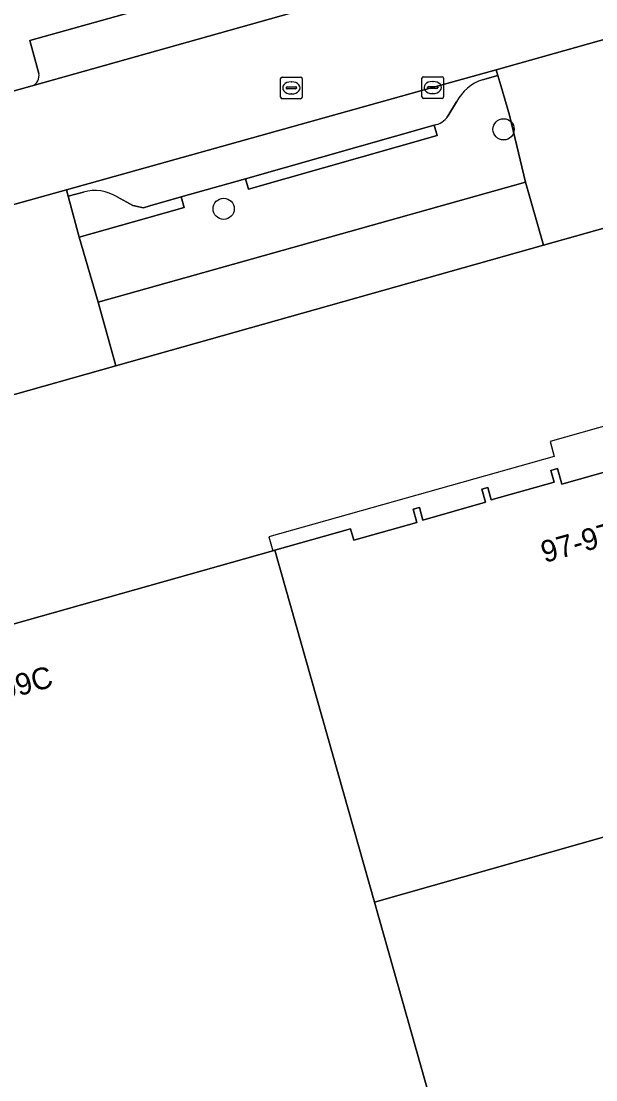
# Model space of a CAD drawing. Extents: x 159680 to 160786, y 387323 to 388340.
# Drawn here: x 159751.77 to 159778.24, y 388137.1 to 388185.9 of the extents above; entities that cross this region are included whole.
import ezdxf

# ---------------------------------------------------------------- set-up
doc = ezdxf.new("R2010")
doc.units = 0
for name, color, linetype in [('IMGEO_Berm_groen', 7, 'Continuous'), ('IMGEO_Boom', 7, 'Continuous'), ('IMGEO_Groenvoorziening', 7, 'Continuous'), ('IMGEO_Kolk', 7, 'Continuous'), ('IMGEO_Pand', 7, 'Continuous'), ('IMGEO_Pand_nummerreeks', 7, 'Continuous'), ('IMGEO_Pand_overbouw', 7, 'Continuous'), ('IMGEO_Parkeervlak_open', 7, 'Continuous'), ('IMGEO_Rijbaan_lokaal_open', 7, 'Continuous'), ('IMGEO_Rioolput', 7, 'Continuous'), ('IMGEO_Voetpad_open', 7, 'Continuous')]:
    doc.layers.add(name, color=color, linetype=linetype)

msp = doc.modelspace()

# ---------------------------------------------------------------- linework, layer by layer
at = {"layer": 'IMGEO_Berm_groen'}
for points in [[(159752.583, 388183.497), (159752.167, 388185.012), (159768.684, 388189.645), (159785.592, 388194.317), (159804.409, 388199.642), (159825.126, 388205.478), (159845.859, 388211.321), (159866.616, 388217.142), (159886.436, 388222.745), (159891.938, 388224.314)], [(159750.033, 388182.294), (159750.225, 388182.349), (159752.279, 388182.917)]]:
    msp.add_lwpolyline(points, dxfattribs=at)
msp.add_arc((159752.096, 388183.382), 0.5, 291.4311, 13.2474, dxfattribs=at)
at = {"layer": 'IMGEO_Boom'}
for centre in [(159773.993, 388180.915), (159761.097, 388177.253)]:
    msp.add_circle(centre, 0.489, dxfattribs=at)
at = {"layer": 'IMGEO_Groenvoorziening'}
for points in [[(159774.999, 388178.482), (159774.262, 388181.568), (159773.861, 388182.944), (159773.727, 388183.404), (159773.025, 388183.202)], [(159771.831, 388182.191), (159771.433, 388181.518)], [(159770.792, 388181.112), (159770.928, 388180.633), (159762.238, 388178.162), (159762.102, 388178.642), (159759.14, 388177.8), (159759.279, 388177.319), (159757.54, 388176.815), (159754.445, 388175.947), (159755.315, 388172.945), (159774.999, 388178.482)]]:
    msp.add_lwpolyline(points, dxfattribs=at)
for centre, radius, start, end in [((159773.653, 388181.25), 2.051, 107.8328, 152.6786), ((159770.639, 388182.062), 0.962, 279.1243, 325.5748)]:
    msp.add_arc(centre, radius, start, end, dxfattribs=at)
at = {"layer": 'IMGEO_Kolk'}
for p, q in [((159770.23, 388182.418), (159770.23, 388183.27)), ((159770.305, 388183.344), (159771.157, 388183.344)), ((159770.718, 388183.124), (159770.743, 388183.124)), ((159771.231, 388183.27), (159771.231, 388182.418)), ((159770.489, 388182.838), (159770.489, 388182.85)), ((159770.927, 388182.801), (159770.529, 388182.801)), ((159770.532, 388182.887), (159770.93, 388182.887)), ((159770.741, 388182.564), (159770.716, 388182.564)), ((159770.973, 388182.85), (159770.973, 388182.838)), ((159771.157, 388182.344), (159770.305, 388182.344))]:
    msp.add_line(p, q, dxfattribs=at)
for points in [[(159770.23, 388182.418), (159770.23, 388183.27)], [(159770.305, 388183.344), (159771.157, 388183.344)], [(159771.231, 388183.27), (159771.231, 388182.418)], [(159771.157, 388182.344), (159770.305, 388182.344)]]:
    msp.add_lwpolyline(points, dxfattribs=at)
for centre, radius, start, end in [((159770.307, 388183.268), 0.0765, 91.552, 178.448), ((159770.307, 388183.268), 0.0765, 91.552, 178.448), ((159771.155, 388183.268), 0.0765, 1.552, 88.448), ((159771.155, 388183.268), 0.0765, 1.552, 88.448), ((159770.529, 388182.847), 0.0403, 85.8775, 175.7526), ((159770.526, 388182.837), 0.0366, 178.938, 274.7102), ((159770.93, 388182.844), 0.043, 264.8664, 352.4533), ((159770.934, 388182.849), 0.0386, 1.7309, 96.639), ((159770.307, 388182.42), 0.0765, 181.552, 268.448), ((159770.307, 388182.42), 0.0765, 181.552, 268.448), ((159771.155, 388182.42), 0.0765, 271.552, 358.448), ((159771.155, 388182.42), 0.0765, 271.552, 358.448)]:
    msp.add_arc(centre, radius, start, end, dxfattribs=at)
for centre, major_axis, ratio, start_param, end_param in [((159770.717, 388182.844), (-0.387, 0.002), 0.722429, 4.712389, 7.853982), ((159770.742, 388182.844), (-0.39, 0.002), 0.717154, 1.570796, 4.712389)]:
    msp.add_ellipse(centre, major_axis=major_axis, ratio=ratio, start_param=start_param, end_param=end_param, dxfattribs=at)
at = {"layer": 'IMGEO_Pand'}
for points in [[(159779.606, 388165.382), (159776.681, 388164.555), (159776.478, 388165.275), (159776.166, 388165.187), (159776.319, 388164.647), (159773.428, 388163.83), (159773.268, 388164.398), (159772.999, 388164.322), (159773.168, 388163.722), (159770.278, 388162.905), (159770.116, 388163.479), (159769.833, 388163.399), (159770.004, 388162.797), (159767.094, 388161.974), (159766.944, 388162.504), (159763.459, 388161.519), (159768.044, 388145.288), (159793.826, 388152.611)], [(159730.739, 388081.596), (159758.926, 388089.554), (159763.767, 388090.921), (159762.15, 388096.648), (159757.31, 388095.283), (159752.877, 388110.972), (159752.702, 388110.923), (159751.863, 388113.893), (159775.062, 388120.447), (159768.044, 388145.288), (159763.459, 388161.519), (159763.357, 388161.491), (159739.302, 388154.694), (159739.248, 388154.887), (159739.21, 388155.023), (159735.05, 388153.839), (159734.959, 388154.16), (159712.08, 388147.715), (159711.789, 388147.633), (159723.951, 388104.478), (159724.304, 388103.226), (159724.606, 388103.311), (159727.841, 388091.857), (159728.897, 388088.118)], [(159793.826, 388152.611), (159768.044, 388145.288), (159775.062, 388120.447), (159777.907, 388110.376), (159779.267, 388105.564)]]:
    msp.add_lwpolyline(points, dxfattribs=at)
at = {"layer": 'IMGEO_Pand_overbouw'}
msp.add_lwpolyline([(159779.078, 388167.362), (159776.135, 388166.531), (159776.33, 388165.841), (159763.178, 388162.125), (159763.357, 388161.491), (159763.459, 388161.519), (159766.944, 388162.504), (159767.094, 388161.974), (159770.004, 388162.797), (159769.833, 388163.399), (159770.116, 388163.479), (159770.278, 388162.905), (159773.168, 388163.722), (159772.999, 388164.322), (159773.268, 388164.398), (159773.428, 388163.83), (159776.319, 388164.647), (159776.166, 388165.187), (159776.478, 388165.275), (159776.681, 388164.555), (159779.606, 388165.382)], dxfattribs=at)
at = {"layer": 'IMGEO_Parkeervlak_open'}
for points in [[(159891.938, 388224.314), (159886.436, 388222.745), (159866.616, 388217.142), (159845.859, 388211.321), (159825.126, 388205.478), (159804.409, 388199.642), (159785.592, 388194.317), (159768.684, 388189.645), (159752.167, 388185.012), (159752.583, 388183.497)], [(159752.279, 388182.917), (159895.708, 388223.298), (159894.565, 388223.603), (159893.402, 388224.172)], [(159773.025, 388183.202), (159773.727, 388183.404), (159773.651, 388183.666), (159770.727, 388182.846), (159753.855, 388178.128), (159753.935, 388177.833), (159754.642, 388178.017)], [(159771.433, 388181.518), (159771.831, 388182.191)], [(159756.189, 388177.802), (159756.922, 388177.408), (159757.405, 388177.295), (159757.697, 388177.389), (159759.14, 388177.8), (159762.102, 388178.642), (159770.792, 388181.112)], [(159782.224, 388177.38), (159775.835, 388175.578), (159756.129, 388170.008), (159750.791, 388168.5), (159709.502, 388156.836)], [(159712.08, 388147.715), (159734.959, 388154.16), (159735.05, 388153.839), (159739.21, 388155.023), (159739.248, 388154.887), (159739.302, 388154.694), (159763.357, 388161.491), (159763.459, 388161.519), (159766.944, 388162.504), (159767.094, 388161.974), (159770.004, 388162.797), (159769.833, 388163.399), (159770.116, 388163.479), (159770.278, 388162.905), (159773.168, 388163.722), (159772.999, 388164.322), (159773.268, 388164.398), (159773.428, 388163.83), (159776.319, 388164.647), (159776.166, 388165.187), (159776.478, 388165.275), (159776.681, 388164.555), (159779.606, 388165.382)]]:
    msp.add_lwpolyline(points, dxfattribs=at)
for centre, radius, start, end in [((159752.096, 388183.382), 0.5, 291.4311, 13.2474), ((159773.653, 388181.25), 2.051, 107.8328, 152.6786), ((159770.639, 388182.062), 0.962, 279.1243, 325.5748), ((159755.179, 388176.208), 1.887, 57.6462, 106.5293)]:
    msp.add_arc(centre, radius, start, end, dxfattribs=at)
at = {"layer": 'IMGEO_Rijbaan_lokaal_open'}
for points in [[(159990.313, 388250), (159958.999, 388241.151), (159958.522, 388241.005), (159950.795, 388238.836), (159938.589, 388235.41), (159938.057, 388235.259), (159918.811, 388229.861), (159918.074, 388229.639), (159896.382, 388223.491), (159895.708, 388223.298), (159752.279, 388182.917), (159750.225, 388182.349), (159750.033, 388182.294), (159740.394, 388179.542), (159738.197, 388178.962), (159726.603, 388175.761), (159726.396, 388175.68), (159725.585, 388175.389)], [(159723.456, 388169.745), (159723.633, 388169.719), (159724.653, 388169.975), (159726.472, 388170.472), (159748.553, 388176.646), (159753.855, 388178.128), (159770.727, 388182.846), (159773.651, 388183.666), (159779.983, 388185.443), (159808.558, 388193.46), (159829.06, 388199.251), (159853.995, 388206.283), (159858.217, 388207.473), (159948.035, 388232.803)]]:
    msp.add_lwpolyline(points, dxfattribs=at)
at = {"layer": 'IMGEO_Rioolput'}
for p, q in [((159763.718, 388182.402), (159763.718, 388183.254)), ((159763.793, 388183.328), (159764.645, 388183.328)), ((159764.206, 388183.108), (159764.231, 388183.108)), ((159764.719, 388183.254), (159764.719, 388182.402)), ((159763.977, 388182.822), (159763.977, 388182.834)), ((159764.415, 388182.785), (159764.017, 388182.785)), ((159764.02, 388182.871), (159764.418, 388182.871)), ((159764.229, 388182.548), (159764.204, 388182.548)), ((159764.461, 388182.834), (159764.461, 388182.822)), ((159764.645, 388182.328), (159763.793, 388182.328))]:
    msp.add_line(p, q, dxfattribs=at)
for points in [[(159763.718, 388182.402), (159763.718, 388183.254)], [(159763.793, 388183.328), (159764.645, 388183.328)], [(159764.719, 388183.254), (159764.719, 388182.402)], [(159764.645, 388182.328), (159763.793, 388182.328)]]:
    msp.add_lwpolyline(points, dxfattribs=at)
for centre, radius, start, end in [((159763.795, 388183.252), 0.0765, 91.552, 178.448), ((159763.795, 388183.252), 0.0765, 91.552, 178.448), ((159764.643, 388183.252), 0.0765, 1.552, 88.448), ((159764.643, 388183.252), 0.0765, 1.552, 88.448), ((159764.017, 388182.831), 0.0403, 85.8775, 175.7526), ((159764.014, 388182.821), 0.0366, 178.938, 274.7102), ((159764.418, 388182.828), 0.043, 264.8664, 352.4533), ((159764.422, 388182.833), 0.0386, 1.7309, 96.639), ((159763.795, 388182.404), 0.0765, 181.552, 268.448), ((159763.795, 388182.404), 0.0765, 181.552, 268.448), ((159764.643, 388182.404), 0.0765, 271.552, 358.448), ((159764.643, 388182.404), 0.0765, 271.552, 358.448)]:
    msp.add_arc(centre, radius, start, end, dxfattribs=at)
for centre, major_axis, ratio, start_param, end_param in [((159764.205, 388182.828), (-0.387, 0.002), 0.722429, 4.712389, 7.853982), ((159764.23, 388182.828), (-0.39, 0.002), 0.717154, 1.570796, 4.712389)]:
    msp.add_ellipse(centre, major_axis=major_axis, ratio=ratio, start_param=start_param, end_param=end_param, dxfattribs=at)
at = {"layer": 'IMGEO_Voetpad_open'}
for points in [[(159781.381, 388180.261), (159780.065, 388185.175), (159779.983, 388185.443), (159773.651, 388183.666), (159773.727, 388183.404), (159773.861, 388182.944), (159774.262, 388181.568), (159774.999, 388178.482), (159775.835, 388175.578), (159782.224, 388177.38)], [(159770.792, 388181.112), (159762.102, 388178.642), (159762.238, 388178.162), (159770.928, 388180.633)], [(159748.553, 388176.646), (159748.636, 388176.342), (159748.757, 388175.896), (159749.387, 388173.583), (159749.997, 388171.408), (159750.791, 388168.5), (159756.129, 388170.008), (159755.315, 388172.945), (159754.445, 388175.947), (159753.935, 388177.833), (159753.855, 388178.128)], [(159774.999, 388178.482), (159755.315, 388172.945), (159756.129, 388170.008), (159775.835, 388175.578)]]:
    msp.add_lwpolyline(points, close=True, dxfattribs=at)
for points in [[(159754.642, 388178.017), (159753.935, 388177.833), (159754.445, 388175.947), (159757.54, 388176.815), (159759.279, 388177.319), (159759.14, 388177.8)], [(159759.14, 388177.8), (159757.697, 388177.389), (159757.405, 388177.295), (159756.922, 388177.408), (159756.189, 388177.802)]]:
    msp.add_lwpolyline(points, dxfattribs=at)
msp.add_arc((159755.179, 388176.208), 1.887, 57.6462, 106.5293, dxfattribs=at)

# ---------------------------------------------------------------- texts
at = {"layer": 'IMGEO_Pand_nummerreeks'}
for s, rotation, p in [('97-97A', 15.7875, (159775.881, 388160.92)), ('99-99C', 15.7793, (159749.09, 388154.051))]:
    msp.add_text(s, height=1, rotation=rotation, dxfattribs=at).set_placement(p)

doc.saveas('drawing.dxf')
